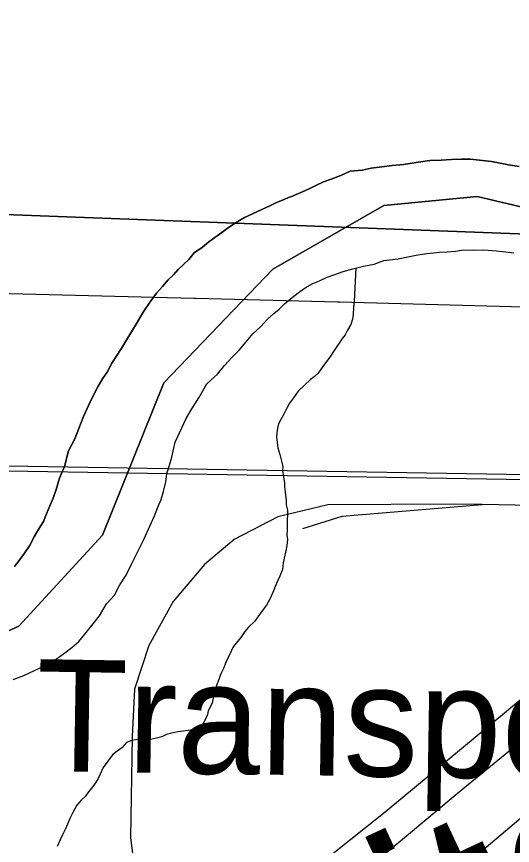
# Model space of a CAD drawing. Extents: x 2.4 to 73.1, y 4.5 to 25.6.
# Drawn here: x 47.1531 to 47.2787, y 22.4338 to 22.6436 of the extents above; entities that cross this region are included whole.
import ezdxf

# ---------------------------------------------------------------- set-up
doc = ezdxf.new("R2010")
doc.units = 0
for name, color, linetype in [('GM_X_County_Road', 7, 'Continuous'), ('GM_X_Interchange_Ramps', 7, 'Continuous'), ('GM_X_Major_River', 7, 'Continuous'), ('GM_X_Minor_River', 7, 'Continuous'), ('GM_X_Minor_River_Text', 7, 'Continuous'), ('GM_X_Rail_Line', 7, 'Continuous'), ('GM_X_Rail_Line_Text', 7, 'Continuous'), ('GM_X_Section', 7, 'Continuous'), ('GM_X_US_Route', 7, 'Continuous')]:
    doc.layers.add(name, color=color, linetype=linetype)

msp = doc.modelspace()

# ---------------------------------------------------------------- linework, layer by layer
at = {"layer": 'GM_X_County_Road'}
msp.add_line((47.19852, 22.57231), (47.23437, 22.57139), dxfattribs=at)
for points in [[(47.14129, 22.57376), (47.19802, 22.57232), (47.19852, 22.57231)], [(47.23437, 22.57139), (47.23487, 22.57137), (47.30329, 22.56947)], [(47.4658, 22.49377), (47.4461, 22.49537), (47.43441, 22.49832), (47.42322, 22.5017), (47.41443, 22.50411), (47.40189, 22.50708), (47.37767, 22.51993), (47.33262, 22.48349), (47.3129, 22.46732), (47.29753, 22.45472), (47.2845, 22.44374), (47.27039, 22.43185), (47.25107, 22.41591), (47.21276, 22.38637), (47.17573, 22.36431), (47.17537, 22.34847), (47.17514, 22.33793), (47.12923, 22.33904)]]:
    msp.add_lwpolyline(points, dxfattribs=at)
at = {"layer": 'GM_X_Interchange_Ramps'}
for points in [[(46.94519, 22.63588), (46.98143, 22.60774), (47.03899, 22.51407), (47.07005, 22.48707), (47.08902, 22.48018), (47.13471, 22.48066), (47.15368, 22.48929), (47.17493, 22.51231), (47.19042, 22.55084), (47.21799, 22.57961), (47.24614, 22.59573), (47.26971, 22.59805), (47.29615, 22.59175), (47.33641, 22.56648), (47.36893, 22.54378), (47.37616, 22.5388), (47.41118, 22.5194), (47.45545, 22.50737)], [(47.45545, 22.50737), (47.41118, 22.5194), (47.37616, 22.5388), (47.36893, 22.54378), (47.33641, 22.56648), (47.29615, 22.59175), (47.26971, 22.59805), (47.24614, 22.59573), (47.21799, 22.57961), (47.19042, 22.55084), (47.17493, 22.51231), (47.15368, 22.48929), (47.13471, 22.48066), (47.08902, 22.48018), (47.07005, 22.48707), (47.03899, 22.51407), (46.98143, 22.60774), (46.94519, 22.63588)]]:
    msp.add_lwpolyline(points, dxfattribs=at)
at = {"layer": 'GM_X_Major_River'}
for points in [[(47.28033, 22.6056), (47.27768, 22.60605), (47.2756, 22.60648), (47.27333, 22.60692), (47.27106, 22.60717), (47.26803, 22.60743), (47.26575, 22.60749), (47.26328, 22.60737), (47.26062, 22.60724), (47.25776, 22.60712), (47.25433, 22.60664), (47.25109, 22.60615), (47.24823, 22.60585), (47.24557, 22.60553), (47.2429, 22.60522), (47.24061, 22.60471), (47.23756, 22.60441), (47.23526, 22.60333), (47.23277, 22.60244), (47.23085, 22.60173), (47.22893, 22.60083), (47.22758, 22.6001)], [(47.22758, 22.6001), (47.22893, 22.60083), (47.23085, 22.60173), (47.23277, 22.60244), (47.23526, 22.60333), (47.23756, 22.60441), (47.24061, 22.60471), (47.2429, 22.60522), (47.24557, 22.60553), (47.24823, 22.60585), (47.25109, 22.60615), (47.25433, 22.60664), (47.25776, 22.60712), (47.26062, 22.60724), (47.26328, 22.60737), (47.26575, 22.60749), (47.26803, 22.60743), (47.27106, 22.60717), (47.27333, 22.60692), (47.2756, 22.60648), (47.27768, 22.60605), (47.28033, 22.6056)], [(47.22758, 22.6001), (47.22624, 22.59957), (47.22508, 22.59903), (47.22393, 22.59849), (47.22297, 22.59813), (47.22201, 22.59778), (47.22086, 22.59724), (47.21894, 22.59652), (47.21721, 22.59562), (47.21087, 22.59274), (47.20875, 22.59147), (47.20682, 22.59019), (47.20508, 22.5889), (47.20334, 22.58762), (47.20179, 22.58651), (47.20024, 22.58522), (47.19811, 22.58376), (47.19674, 22.58208), (47.19538, 22.58079), (47.19402, 22.5795), (47.19284, 22.5782), (47.19148, 22.5769), (47.19011, 22.57523), (47.18855, 22.57356), (47.18697, 22.57132), (47.1852, 22.5687), (47.18341, 22.56571), (47.18183, 22.56309), (47.18005, 22.5601), (47.17866, 22.55805), (47.17728, 22.5558), (47.17608, 22.55355), (47.1749, 22.55187), (47.17371, 22.54981), (47.17251, 22.54757), (47.17131, 22.54513), (47.1701, 22.54231), (47.16889, 22.5393), (47.16787, 22.53667), (47.16628, 22.53367), (47.16523, 22.52971), (47.16401, 22.5267), (47.16318, 22.52387), (47.16237, 22.52162), (47.16156, 22.51974), (47.16075, 22.51767), (47.15994, 22.51579), (47.15876, 22.51392), (47.15757, 22.51186), (47.15637, 22.50961), (47.15518, 22.50774), (47.15381, 22.50588), (47.15263, 22.50439)], [(47.15263, 22.50439), (47.15381, 22.50588), (47.15518, 22.50774), (47.15637, 22.50961), (47.15757, 22.51186), (47.15876, 22.51392), (47.15994, 22.51579), (47.16075, 22.51767), (47.16156, 22.51974), (47.16237, 22.52162), (47.16318, 22.52387), (47.16401, 22.5267), (47.16523, 22.52971), (47.16628, 22.53367), (47.16787, 22.53667), (47.16889, 22.5393), (47.1701, 22.54231), (47.17131, 22.54513), (47.17251, 22.54757), (47.17371, 22.54981), (47.1749, 22.55187), (47.17608, 22.55355), (47.17728, 22.5558), (47.17866, 22.55805), (47.18005, 22.5601), (47.18183, 22.56309), (47.18341, 22.56571), (47.1852, 22.5687), (47.18697, 22.57132), (47.18855, 22.57356), (47.19011, 22.57523), (47.19148, 22.5769), (47.19284, 22.5782), (47.19402, 22.5795), (47.19538, 22.58079), (47.19674, 22.58208), (47.19811, 22.58376), (47.20024, 22.58522), (47.20179, 22.58651), (47.20334, 22.58762), (47.20508, 22.5889), (47.20682, 22.59019), (47.20875, 22.59147), (47.21087, 22.59274), (47.21721, 22.59562), (47.21894, 22.59652), (47.22086, 22.59724), (47.22201, 22.59778), (47.22297, 22.59813), (47.22393, 22.59849), (47.22508, 22.59903), (47.22624, 22.59957), (47.22758, 22.6001)], [(47.15229, 22.47572), (47.15498, 22.47679), (47.15767, 22.47805), (47.16036, 22.47932), (47.16267, 22.48059), (47.16499, 22.48224), (47.16712, 22.48389), (47.16887, 22.48537), (47.17043, 22.48723), (47.1722, 22.48946), (47.17416, 22.49188), (47.17594, 22.49487), (47.1779, 22.4971), (47.17929, 22.49973), (47.18087, 22.50215), (47.18227, 22.50497), (47.18387, 22.50816), (47.18547, 22.51134), (47.18688, 22.51454), (47.18809, 22.51717), (47.1889, 22.51942), (47.18971, 22.5213), (47.19033, 22.52337), (47.19096, 22.52583), (47.1912, 22.52791), (47.19183, 22.52998), (47.19245, 22.53206), (47.19287, 22.53395), (47.1933, 22.53583), (47.19611, 22.54184), (47.1975, 22.54427), (47.19928, 22.54708), (47.20127, 22.55063), (47.20399, 22.55303), (47.20575, 22.55527), (47.2077, 22.55731), (47.20946, 22.55916), (47.21122, 22.56121), (47.21298, 22.56325), (47.21493, 22.5651), (47.21668, 22.56696), (47.21824, 22.56844), (47.2196, 22.56954), (47.22096, 22.57084), (47.2229, 22.57249), (47.22445, 22.5736), (47.22619, 22.57488), (47.22811, 22.57597), (47.22984, 22.57669), (47.23176, 22.57759), (47.23368, 22.5783), (47.23579, 22.57901), (47.23827, 22.5797), (47.24095, 22.58039), (47.24362, 22.5809), (47.24611, 22.58178), (47.24973, 22.58226), (47.25222, 22.58277), (47.2547, 22.58327), (47.25698, 22.5836), (47.2587, 22.58374), (47.26022, 22.58389), (47.26212, 22.58404), (47.26422, 22.58417), (47.26631, 22.5845), (47.26878, 22.58444)], [(47.15229, 22.47572), (47.15498, 22.47679), (47.15767, 22.47805), (47.16036, 22.47932), (47.16267, 22.48059), (47.16499, 22.48224), (47.16712, 22.48389), (47.16887, 22.48537), (47.17043, 22.48723), (47.1722, 22.48946), (47.17416, 22.49188), (47.17594, 22.49487), (47.1779, 22.4971), (47.17929, 22.49973), (47.18087, 22.50215), (47.18227, 22.50497), (47.18387, 22.50816), (47.18547, 22.51134), (47.18688, 22.51454), (47.18809, 22.51717), (47.1889, 22.51942), (47.18971, 22.5213), (47.19033, 22.52337), (47.19096, 22.52583), (47.1912, 22.52791), (47.19183, 22.52998), (47.19245, 22.53206), (47.19287, 22.53395), (47.1933, 22.53583), (47.19611, 22.54184), (47.1975, 22.54427), (47.19928, 22.54708), (47.20127, 22.55063), (47.20399, 22.55303), (47.20575, 22.55527), (47.2077, 22.55731), (47.20946, 22.55916), (47.21122, 22.56121), (47.21298, 22.56325), (47.21493, 22.5651), (47.21668, 22.56696), (47.21824, 22.56844), (47.2196, 22.56954), (47.22096, 22.57084), (47.2229, 22.57249), (47.22445, 22.5736), (47.22619, 22.57488), (47.22811, 22.57597), (47.22984, 22.57669), (47.23176, 22.57759), (47.23368, 22.5783), (47.23579, 22.57901), (47.23827, 22.5797), (47.24095, 22.58039), (47.24362, 22.5809), (47.24611, 22.58178), (47.24973, 22.58226), (47.25222, 22.58277), (47.2547, 22.58327), (47.25698, 22.5836), (47.2587, 22.58374), (47.26022, 22.58389), (47.26212, 22.58404), (47.26422, 22.58417), (47.26631, 22.5845), (47.26878, 22.58444)], [(47.26878, 22.58444), (47.27144, 22.58456), (47.27467, 22.58429), (47.27694, 22.58404), (47.27902, 22.5838)], [(47.26878, 22.58444), (47.27144, 22.58456), (47.27467, 22.58429), (47.27694, 22.58404), (47.27902, 22.5838)]]:
    msp.add_lwpolyline(points, dxfattribs=at)
at = {"layer": 'GM_X_Minor_River'}
for points in [[(47.23902, 22.5799), (47.23864, 22.57153), (47.23841, 22.57001), (47.23836, 22.56812), (47.23815, 22.56698), (47.23773, 22.56566), (47.23694, 22.56416), (47.23634, 22.56304), (47.23555, 22.56211), (47.23496, 22.56117), (47.23417, 22.56006), (47.23338, 22.55875), (47.23259, 22.55763), (47.23063, 22.55502), (47.22945, 22.55334), (47.22847, 22.55241), (47.22751, 22.55168), (47.22595, 22.5502), (47.22439, 22.54872), (47.22321, 22.54704), (47.22223, 22.54574), (47.22163, 22.54461), (47.22083, 22.54292), (47.22004, 22.54161), (47.21944, 22.54049), (47.21922, 22.53935), (47.219, 22.53822), (47.21897, 22.53708), (47.21913, 22.53575), (47.21929, 22.53442), (47.21981, 22.53269), (47.2205, 22.52964), (47.22047, 22.52869), (47.22063, 22.52754), (47.2208, 22.52659), (47.22096, 22.52545), (47.22094, 22.5245), (47.22109, 22.52316), (47.22142, 22.52107), (47.22139, 22.51993), (47.22174, 22.51859), (47.22171, 22.51726), (47.22168, 22.51631), (47.22165, 22.51498), (47.22162, 22.51366), (47.22158, 22.51233), (47.22174, 22.51118), (47.22152, 22.50967), (47.22129, 22.50835), (47.22108, 22.50721), (47.22065, 22.50532), (47.22042, 22.50362), (47.2198, 22.50193), (47.2192, 22.50061), (47.2186, 22.4993), (47.21819, 22.49817), (47.21759, 22.49686), (47.21718, 22.49592), (47.21639, 22.49461), (47.2156, 22.49349), (47.21423, 22.49162), (47.21344, 22.4905), (47.21188, 22.48902), (47.21091, 22.48791), (47.20992, 22.48642), (47.20874, 22.48493), (47.20796, 22.484), (47.20615, 22.48005), (47.20554, 22.47855), (47.20475, 22.47705), (47.20433, 22.47573), (47.20373, 22.47423), (47.20351, 22.47328), (47.2031, 22.47196), (47.20267, 22.46989), (47.20226, 22.46895), (47.20167, 22.46782), (47.20145, 22.46688), (47.20085, 22.46556), (47.20025, 22.46444), (47.19889, 22.46334), (47.19775, 22.46299), (47.1966, 22.46282), (47.19527, 22.46267), (47.19394, 22.46251), (47.19241, 22.46217), (47.19107, 22.46182), (47.18992, 22.46128), (47.18858, 22.46094), (47.18705, 22.4606), (47.18534, 22.46064), (47.1842, 22.46067), (47.1823, 22.46034), (47.18095, 22.4598), (47.17978, 22.4585), (47.17862, 22.45758), (47.17746, 22.45666), (47.1751, 22.45349), (47.1743, 22.45181), (47.17369, 22.45049), (47.17291, 22.44937)], [(47.17291, 22.44937), (47.17212, 22.44825), (47.17133, 22.44732), (47.17055, 22.4462), (47.16957, 22.44528), (47.1684, 22.44398), (47.16741, 22.4421), (47.16661, 22.44061), (47.166, 22.4391), (47.1654, 22.43779), (47.1648, 22.43647), (47.16419, 22.43516), (47.16339, 22.43347)]]:
    msp.add_lwpolyline(points, dxfattribs=at)
at = {"layer": 'GM_X_Rail_Line'}
msp.add_line((47.30809, 22.51934), (47.27097, 22.52002), dxfattribs=at)
for points in [[(46.78407, 22.53465), (47.14078, 22.52875), (47.4739, 22.52318), (47.52958, 22.52286), (47.57085, 22.52154), (47.60951, 22.52417), (47.66355, 22.52712), (47.72775, 22.53236), (47.77492, 22.53662), (48.02673, 22.55714), (48.33209, 22.57954), (48.51093, 22.59537), (48.5696, 22.59958), (48.61182, 22.60346), (48.64982, 22.6087), (48.68501, 22.61537), (48.70255, 22.62017), (48.75853, 22.63248)], [(46.78412, 22.5359), (47.1408, 22.53), (47.47391, 22.52443), (47.52961, 22.5241), (47.57083, 22.52279), (47.60943, 22.52541), (47.66347, 22.52836), (47.72765, 22.5336), (47.77482, 22.53786), (48.0292, 22.55847), (48.33199, 22.58078), (48.51, 22.5965), (48.56826, 22.60092), (48.61166, 22.60469), (48.64962, 22.60993), (48.68473, 22.61658), (48.70225, 22.62138), (48.75853, 22.63375)], [(47.27097, 22.52002), (47.2639, 22.52015), (47.23194, 22.51994), (47.2193, 22.51696), (47.20821, 22.51121), (47.2007, 22.50484), (47.19279, 22.49549), (47.18663, 22.48439), (47.18303, 22.47329), (47.18241, 22.46137), (47.182, 22.43568), (47.18324, 22.42592)], [(47.22557, 22.51398), (47.23554, 22.51706), (47.27097, 22.52002)]]:
    msp.add_lwpolyline(points, dxfattribs=at)
at = {"layer": 'GM_X_Section'}
for points in [[(47.11403, 23.09078), (47.61706, 23.07825), (47.60552, 22.57632), (47.10074, 22.59533)], [(47.10074, 22.59533), (47.60552, 22.57632), (47.59206, 22.07349), (47.089, 22.08412)]]:
    msp.add_lwpolyline(points, close=True, dxfattribs=at)
at = {"layer": 'GM_X_US_Route'}
for points in [[(47.12934, 22.33876), (47.13275, 22.34339), (47.13899, 22.35046), (47.1459, 22.35769), (47.15453, 22.36583), (47.16489, 22.37504), (47.1787, 22.38671), (47.2147, 22.41696), (47.23321, 22.43173), (47.24643, 22.44228), (47.31975, 22.50311), (47.36905, 22.54351)], [(47.25133, 22.43579), (47.26521, 22.44729), (47.30751, 22.48199), (47.32144, 22.49346), (47.33631, 22.50571), (47.34839, 22.51564)], [(47.13941, 22.3385), (47.14351, 22.34331), (47.15403, 22.35457), (47.158, 22.35803), (47.16571, 22.36476), (47.17878, 22.37578), (47.2115, 22.40274), (47.21962, 22.40942), (47.22956, 22.41764), (47.24438, 22.43003), (47.25133, 22.43579)]]:
    msp.add_lwpolyline(points, dxfattribs=at)

# ---------------------------------------------------------------- texts
at = {"layer": 'GM_X_Minor_River_Text'}
msp.add_text('Ditch', height=0.047369, rotation=25.0385, dxfattribs=at).set_placement((47.21724, 22.36954))
at = {"layer": 'GM_X_Rail_Line_Text'}
msp.add_text('Transportation,', height=0.0283144, rotation=359.0895, dxfattribs=at).set_placement((47.15791, 22.45261))

doc.saveas('drawing.dxf')
